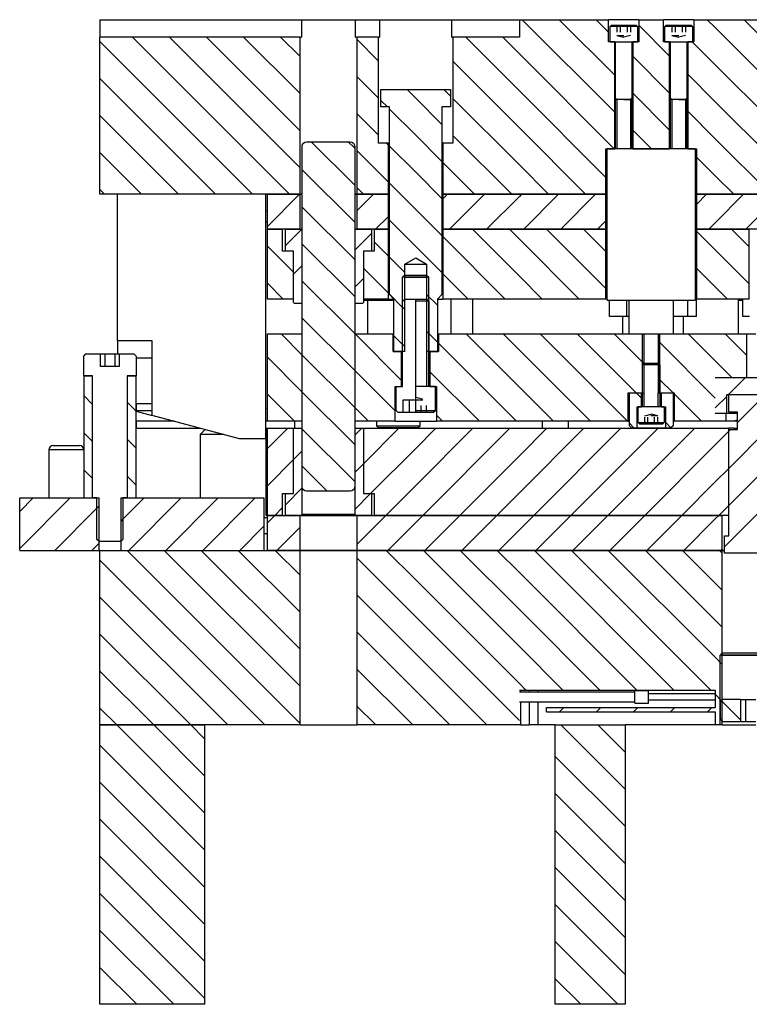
# Model space of a CAD drawing. Header units: inches. Extents: x 3 to 351, y 4 to 271.
# Tile 415 of 530: x 292 to 302, y 111 to 125. Entities that reach past the tile are written whole.
import ezdxf

# ---------------------------------------------------------------- set-up
doc = ezdxf.new("R2010")
doc.units = ezdxf.units.IN
doc.header["$LTSCALE"] = 0.5
doc.header["$MEASUREMENT"] = 0
doc.linetypes.add('HIDDEN', pattern=[0.225, 0.15, -0.075])
doc.layers.add('MFB', color=7, linetype='Continuous')

msp = doc.modelspace()

# ---------------------------------------------------------------- linework, layer by layer
at = {"layer": 'MFB', "color": 254, "linetype": 'Continuous'}
for p, q in [((293.088, 124.912), (295.976, 124.912)), ((293.088, 124.912), (293.088, 124.662)), ((295.976, 124.912), (295.976, 124.662)), ((295.976, 124.912), (296.749, 124.912)), ((296.749, 124.662), (296.749, 124.912)), ((296.749, 124.912), (297.096, 124.912)), ((297.096, 124.912), (297.096, 124.662)), ((297.096, 124.912), (298.129, 124.912)), ((298.129, 124.662), (298.129, 124.912)), ((298.129, 124.912), (299.098, 124.912)), ((299.098, 124.912), (299.098, 124.662)), ((299.098, 124.912), (300.377, 124.912)), ((300.464, 123.588), (299.139, 124.912)), ((300.464, 123.588), (299.139, 124.912)), ((300.464, 124.118), (299.67, 124.912)), ((300.464, 124.118), (299.67, 124.912)), ((300.377, 124.735), (300.2, 124.912)), ((300.377, 124.735), (300.2, 124.912)), ((300.377, 124.597), (300.377, 124.912)), ((300.81, 124.912), (300.377, 124.912)), ((300.81, 124.912), (300.81, 124.597)), ((300.81, 124.912), (301.165, 124.912)), ((301.165, 124.597), (301.165, 124.912)), ((301.598, 124.912), (301.165, 124.912)), ((301.598, 124.912), (301.598, 124.597)), ((301.598, 124.912), (301.904, 124.912)), ((301.904, 124.799), (301.791, 124.912)), ((301.904, 124.799), (301.791, 124.912)), ((301.904, 124.912), (308.15, 124.912)), ((304.821, 122.412), (302.321, 124.912)), ((304.821, 122.412), (302.321, 124.912)), ((301.251, 124.391), (300.81, 124.832)), ((301.251, 124.391), (300.81, 124.832)), ((304.291, 122.412), (301.904, 124.799)), ((304.291, 122.412), (301.904, 124.799)), ((293.088, 122.412), (293.088, 124.662)), ((295.956, 124.662), (293.088, 124.662)), ((295.806, 122.412), (293.556, 124.662)), ((295.806, 122.412), (293.556, 124.662)), ((295.956, 122.792), (294.086, 124.662)), ((295.956, 122.792), (294.086, 124.662)), ((295.956, 123.322), (294.616, 124.662)), ((295.956, 123.322), (294.616, 124.662)), ((295.956, 123.853), (295.147, 124.662)), ((295.956, 123.853), (295.147, 124.662)), ((295.956, 124.383), (295.677, 124.662)), ((295.956, 124.383), (295.677, 124.662)), ((295.956, 122.412), (295.956, 124.662)), ((295.956, 124.662), (295.976, 124.662)), ((296.749, 124.662), (296.769, 124.662)), ((296.769, 124.662), (296.769, 122.412)), ((297.081, 124.662), (296.769, 124.662)), ((297.081, 124.319), (296.769, 124.631)), ((297.081, 124.319), (296.769, 124.631)), ((297.081, 124.662), (297.096, 124.662)), ((297.081, 123.142), (297.081, 124.662)), ((298.129, 124.662), (298.144, 124.662)), ((298.144, 124.662), (298.144, 123.142)), ((299.098, 124.662), (298.144, 124.662)), ((299.098, 123.893), (298.329, 124.662)), ((299.098, 123.893), (298.329, 124.662)), ((299.098, 124.423), (298.859, 124.662)), ((299.098, 124.423), (298.859, 124.662)), ((295.275, 122.412), (293.088, 124.6)), ((295.275, 122.412), (293.088, 124.6)), ((300.464, 124.597), (300.377, 124.597)), ((300.464, 123.062), (300.464, 124.597)), ((300.724, 124.597), (300.724, 123.062)), ((300.81, 124.597), (300.724, 124.597)), ((301.251, 124.597), (301.165, 124.597)), ((301.251, 123.062), (301.251, 124.597)), ((301.511, 124.597), (301.511, 123.062)), ((301.598, 124.597), (301.511, 124.597)), ((301.904, 124.268), (301.576, 124.597)), ((301.904, 124.268), (301.576, 124.597)), ((300.459, 123.062), (299.098, 124.423)), ((300.459, 123.062), (299.098, 124.423)), ((301.251, 123.861), (300.724, 124.388)), ((301.251, 123.861), (300.724, 124.388)), ((299.098, 123.362), (298.144, 124.317)), ((299.098, 123.362), (298.144, 124.317)), ((303.761, 122.412), (301.904, 124.268)), ((303.761, 122.412), (301.904, 124.268)), ((294.745, 122.412), (293.088, 124.07)), ((294.745, 122.412), (293.088, 124.07)), ((297.081, 123.788), (296.769, 124.101)), ((297.081, 123.788), (296.769, 124.101)), ((301.904, 123.738), (301.511, 124.131)), ((301.904, 123.738), (301.511, 124.131)), ((299.098, 122.832), (298.144, 123.786)), ((299.098, 122.832), (298.144, 123.786)), ((300.338, 122.653), (299.098, 123.893)), ((300.338, 122.653), (299.098, 123.893)), ((301.251, 123.33), (300.724, 123.858)), ((301.251, 123.33), (300.724, 123.858)), ((303.23, 122.412), (301.904, 123.738)), ((303.23, 122.412), (301.904, 123.738)), ((294.215, 122.412), (293.088, 123.539)), ((294.215, 122.412), (293.088, 123.539)), ((297.081, 123.258), (296.769, 123.57)), ((297.081, 123.258), (296.769, 123.57)), ((301.904, 123.208), (301.511, 123.601)), ((301.904, 123.208), (301.511, 123.601)), ((300.048, 122.412), (299.098, 123.362)), ((300.048, 122.412), (299.098, 123.362)), ((298.988, 122.412), (298.144, 123.256)), ((298.988, 122.412), (298.144, 123.256)), ((300.99, 123.062), (300.724, 123.328)), ((300.99, 123.062), (300.724, 123.328)), ((297.222, 123.142), (297.081, 123.142)), ((297.222, 123.117), (297.197, 123.142)), ((297.222, 123.117), (297.197, 123.142)), ((297.222, 122.412), (297.222, 123.142)), ((297.222, 123.142), (297.238, 123.142)), ((297.988, 123.142), (298.003, 123.142)), ((298.003, 123.142), (298.003, 122.412)), ((298.144, 123.142), (298.003, 123.142)), ((302.7, 122.412), (301.904, 123.208)), ((302.7, 122.412), (301.904, 123.208)), ((293.684, 122.412), (293.088, 123.009)), ((293.684, 122.412), (293.088, 123.009)), ((297.222, 122.587), (296.769, 123.04)), ((297.222, 122.587), (296.769, 123.04)), ((300.338, 123.062), (300.464, 123.062)), ((300.338, 122.412), (300.338, 123.062)), ((300.724, 123.062), (301.251, 123.062)), ((301.52, 123.062), (301.511, 123.071)), ((301.52, 123.062), (301.511, 123.071)), ((301.511, 123.062), (301.637, 123.062)), ((301.637, 123.062), (301.637, 122.412)), ((301.904, 122.677), (301.637, 122.945)), ((301.904, 122.677), (301.637, 122.945)), ((298.457, 122.412), (298.003, 122.866)), ((298.457, 122.412), (298.003, 122.866)), ((299.518, 122.412), (299.098, 122.832)), ((299.518, 122.412), (299.098, 122.832)), ((302.17, 122.412), (301.904, 122.677)), ((302.17, 122.412), (301.904, 122.677)), ((293.154, 122.412), (293.088, 122.479)), ((293.154, 122.412), (293.088, 122.479)), ((295.956, 122.412), (293.088, 122.412)), ((295.956, 122.412), (295.988, 122.412)), ((296.738, 122.412), (296.769, 122.412)), ((296.866, 122.412), (296.769, 122.51)), ((296.866, 122.412), (296.769, 122.51)), ((297.222, 122.412), (296.769, 122.412)), ((297.222, 122.412), (297.238, 122.412)), ((297.988, 122.412), (298.003, 122.412)), ((299.098, 122.412), (298.003, 122.412)), ((300.338, 122.412), (299.098, 122.412)), ((300.358, 122.412), (300.338, 122.412)), ((301.637, 122.412), (301.617, 122.412)), ((301.639, 122.412), (301.637, 122.414)), ((301.639, 122.412), (301.637, 122.414)), ((301.904, 122.412), (301.637, 122.412)), ((306.948, 122.412), (301.904, 122.412)), ((293.088, 114.814), (293.088, 117.314)), ((293.088, 117.314), (295.956, 117.314)), ((295.956, 114.837), (293.479, 117.314)), ((295.956, 114.837), (293.479, 117.314)), ((295.956, 115.367), (294.009, 117.314)), ((295.956, 115.367), (294.009, 117.314)), ((295.956, 115.898), (294.54, 117.314)), ((295.956, 115.898), (294.54, 117.314)), ((295.956, 116.428), (295.07, 117.314)), ((295.956, 116.428), (295.07, 117.314)), ((295.956, 116.958), (295.6, 117.314)), ((295.956, 116.958), (295.6, 117.314)), ((295.956, 114.814), (295.956, 117.314)), ((296.769, 117.314), (295.956, 117.314)), ((296.769, 117.314), (296.769, 114.814)), ((296.769, 117.314), (297.613, 117.314)), ((297.613, 116.893), (297.191, 117.314)), ((297.613, 116.893), (297.191, 117.314)), ((297.613, 117.314), (301.904, 117.314)), ((299.098, 115.938), (297.722, 117.314)), ((299.098, 115.938), (297.722, 117.314)), ((299.098, 116.468), (298.252, 117.314)), ((299.098, 116.468), (298.252, 117.314)), ((299.098, 116.998), (298.782, 117.314)), ((299.098, 116.998), (298.782, 117.314)), ((301.313, 115.314), (299.313, 117.314)), ((301.313, 115.314), (299.313, 117.314)), ((301.843, 115.314), (299.843, 117.314)), ((301.843, 115.314), (299.843, 117.314)), ((301.904, 115.783), (300.373, 117.314)), ((301.904, 115.783), (300.373, 117.314)), ((301.904, 116.313), (300.904, 117.314)), ((301.904, 116.313), (300.904, 117.314)), ((301.904, 116.844), (301.434, 117.314)), ((301.904, 116.844), (301.434, 117.314)), ((301.904, 117.314), (302.006, 117.314)), ((302.006, 117.272), (301.964, 117.314)), ((302.006, 117.272), (301.964, 117.314)), ((302.006, 115.814), (302.006, 117.314)), ((302.038, 117.314), (302.006, 117.314)), ((295.449, 114.814), (293.088, 117.175)), ((295.449, 114.814), (293.088, 117.175)), ((297.613, 116.363), (296.769, 117.206)), ((297.613, 116.363), (296.769, 117.206)), ((299.098, 115.407), (297.613, 116.893)), ((299.098, 115.407), (297.613, 116.893)), ((300.782, 115.314), (299.098, 116.998)), ((300.782, 115.314), (299.098, 116.998)), ((302.006, 116.742), (301.904, 116.844)), ((302.006, 116.742), (301.904, 116.844)), ((294.919, 114.814), (293.088, 116.645)), ((294.919, 114.814), (293.088, 116.645)), ((297.613, 115.832), (296.769, 116.676)), ((297.613, 115.832), (296.769, 116.676)), ((300.252, 115.314), (299.098, 116.468)), ((300.252, 115.314), (299.098, 116.468)), ((299.098, 114.877), (297.613, 116.363)), ((299.098, 114.877), (297.613, 116.363)), ((302.006, 116.212), (301.904, 116.313)), ((302.006, 116.212), (301.904, 116.313)), ((294.388, 114.814), (293.088, 116.115)), ((294.388, 114.814), (293.088, 116.115)), ((297.613, 115.302), (296.769, 116.146)), ((297.613, 115.302), (296.769, 116.146)), ((299.722, 115.314), (299.098, 115.938)), ((299.722, 115.314), (299.098, 115.938)), ((298.631, 114.814), (297.613, 115.832)), ((298.631, 114.814), (297.613, 115.832)), ((302.006, 115.681), (301.904, 115.783)), ((302.006, 115.681), (301.904, 115.783)), ((302.006, 114.814), (302.006, 115.814)), ((297.57, 114.814), (296.769, 115.615)), ((297.57, 114.814), (296.769, 115.615)), ((293.858, 114.814), (293.088, 115.584)), ((293.858, 114.814), (293.088, 115.584)), ((299.191, 115.314), (299.098, 115.407)), ((299.191, 115.314), (299.098, 115.407)), ((298.1, 114.814), (297.613, 115.302)), ((298.1, 114.814), (297.613, 115.302)), ((299.098, 115.314), (301.904, 115.314)), ((299.238, 115.314), (299.238, 115.284)), ((301.904, 115.314), (301.904, 115.259)), ((301.996, 115.161), (301.904, 115.253)), ((301.996, 115.161), (301.904, 115.253)), ((293.328, 114.814), (293.088, 115.054)), ((293.328, 114.814), (293.088, 115.054)), ((297.04, 114.814), (296.769, 115.085)), ((297.04, 114.814), (296.769, 115.085)), ((299.238, 115.147), (299.238, 114.814)), ((301.904, 115.172), (301.904, 115.064)), ((302.006, 115.151), (301.996, 115.161)), ((302.006, 115.151), (301.996, 115.161)), ((301.904, 115.002), (301.904, 114.814)), ((295.956, 114.814), (293.088, 114.814)), ((295.956, 114.814), (296.769, 114.814)), ((297.613, 114.814), (296.769, 114.814)), ((299.098, 114.814), (297.613, 114.814)), ((299.113, 114.814), (299.098, 114.814)), ((299.113, 114.814), (299.238, 114.814)), ((299.363, 114.814), (299.238, 114.814)), ((299.613, 114.814), (299.363, 114.814)), ((301.904, 114.814), (300.613, 114.814)), ((302.006, 114.814), (301.904, 114.814)), ((302.006, 114.814), (302.488, 114.814))]:
    msp.add_line(p, q, dxfattribs=at)
at = {"layer": 'MFB', "color": 132, "linetype": 'Continuous'}
for p, q in [((300.397, 124.814), (300.417, 124.833)), ((300.791, 124.814), (300.397, 124.814)), ((300.397, 124.597), (300.397, 124.814)), ((300.417, 124.833), (300.771, 124.833)), ((300.771, 124.833), (300.791, 124.814)), ((300.791, 124.814), (300.791, 124.597)), ((301.184, 124.814), (301.204, 124.833)), ((301.578, 124.814), (301.184, 124.814)), ((301.184, 124.597), (301.184, 124.814)), ((301.204, 124.833), (301.558, 124.833)), ((301.558, 124.833), (301.578, 124.814)), ((301.578, 124.814), (301.578, 124.597)), ((300.397, 124.597), (300.791, 124.597)), ((300.476, 123.77), (300.476, 124.597)), ((300.712, 124.597), (300.712, 123.77)), ((301.184, 124.597), (301.578, 124.597)), ((301.263, 123.77), (301.263, 124.597)), ((301.499, 124.597), (301.499, 123.77)), ((300.712, 123.77), (300.476, 123.77)), ((300.476, 123.062), (300.476, 123.77)), ((300.712, 123.77), (300.712, 123.062)), ((301.499, 123.77), (301.263, 123.77)), ((301.263, 123.062), (301.263, 123.77)), ((301.499, 123.77), (301.499, 123.062)), ((295.488, 120.912), (295.488, 121.912)), ((295.488, 121.912), (295.706, 121.912)), ((295.706, 121.6), (295.706, 121.912)), ((297.019, 121.912), (297.019, 121.6)), ((297.019, 121.912), (297.222, 121.912)), ((297.238, 121.912), (297.222, 121.912)), ((297.222, 120.912), (297.222, 121.912)), ((298.003, 121.912), (297.988, 121.912)), ((298.003, 121.912), (298.003, 120.912)), ((298.003, 121.912), (299.098, 121.912)), ((299.098, 121.241), (298.427, 121.912)), ((299.098, 121.241), (298.427, 121.912)), ((299.098, 121.771), (298.957, 121.912)), ((299.098, 121.771), (298.957, 121.912)), ((299.098, 121.912), (300.338, 121.912)), ((300.338, 121.062), (299.488, 121.912)), ((300.338, 121.062), (299.488, 121.912)), ((300.338, 121.592), (300.018, 121.912)), ((300.338, 121.592), (300.018, 121.912)), ((300.338, 120.912), (300.338, 121.912)), ((300.338, 121.912), (300.358, 121.912)), ((301.617, 121.912), (301.637, 121.912)), ((301.637, 121.912), (301.637, 120.912)), ((301.637, 121.912), (301.904, 121.912)), ((301.904, 121.617), (301.637, 121.884)), ((301.904, 121.617), (301.637, 121.884)), ((301.904, 121.912), (302.39, 121.912)), ((302.39, 121.661), (302.139, 121.912)), ((302.39, 121.661), (302.139, 121.912)), ((302.39, 120.912), (302.39, 121.912)), ((295.862, 121.295), (295.488, 121.67)), ((295.862, 121.295), (295.488, 121.67)), ((297.222, 121.526), (297.019, 121.729)), ((297.222, 121.526), (297.019, 121.729)), ((298.897, 120.912), (298.003, 121.806)), ((298.897, 120.912), (298.003, 121.806)), ((299.957, 120.912), (299.098, 121.771)), ((299.957, 120.912), (299.098, 121.771)), ((295.862, 121.6), (295.706, 121.6)), ((295.862, 120.912), (295.862, 121.6)), ((296.863, 121.6), (296.863, 120.912)), ((297.019, 121.6), (296.863, 121.6)), ((302.39, 121.131), (301.904, 121.617)), ((302.39, 121.131), (301.904, 121.617)), ((297.222, 120.996), (296.863, 121.354)), ((297.222, 120.996), (296.863, 121.354)), ((298.366, 120.912), (298.003, 121.275)), ((298.366, 120.912), (298.003, 121.275)), ((301.904, 121.086), (301.637, 121.354)), ((301.904, 121.086), (301.637, 121.354)), ((295.715, 120.912), (295.488, 121.139)), ((295.715, 120.912), (295.488, 121.139)), ((299.427, 120.912), (299.098, 121.241)), ((299.427, 120.912), (299.098, 121.241)), ((302.079, 120.912), (301.904, 121.086)), ((302.079, 120.912), (301.904, 121.086)), ((295.862, 120.912), (295.488, 120.912)), ((297.222, 120.912), (296.863, 120.912)), ((297.222, 120.912), (297.3, 120.912)), ((297.425, 120.881), (297.456, 120.912)), ((297.425, 119.662), (297.425, 120.881)), ((297.456, 120.912), (297.613, 120.912)), ((297.613, 120.912), (297.769, 120.912)), ((297.613, 120.881), (297.613, 120.912)), ((297.8, 120.881), (297.613, 120.881)), ((297.613, 119.662), (297.613, 120.881)), ((297.8, 120.881), (297.769, 120.912)), ((297.769, 120.912), (297.8, 120.881)), ((297.8, 119.662), (297.8, 120.881)), ((297.8, 120.881), (297.8, 119.662)), ((297.925, 120.912), (298.003, 120.912)), ((299.098, 120.912), (298.003, 120.912)), ((300.338, 120.912), (299.098, 120.912)), ((300.358, 120.912), (300.338, 120.912)), ((300.388, 120.662), (300.388, 120.896)), ((301.637, 120.912), (301.617, 120.912)), ((301.904, 120.912), (301.637, 120.912)), ((301.638, 120.662), (301.638, 120.912)), ((302.39, 120.912), (301.904, 120.912)), ((302.3, 120.662), (302.3, 120.912)), ((300.638, 120.662), (300.388, 120.662)), ((300.673, 120.662), (300.638, 120.662)), ((301.513, 120.662), (301.302, 120.662)), ((301.638, 120.662), (301.513, 120.662)), ((302.397, 120.662), (302.3, 120.662)), ((300.863, 119.97), (300.887, 119.994)), ((300.887, 119.994), (301.088, 119.994)), ((301.088, 119.994), (301.113, 119.97)), ((301.113, 119.97), (300.863, 119.97)), ((300.863, 119.369), (300.863, 119.97)), ((301.113, 119.97), (301.113, 119.369)), ((297.331, 119.318), (297.331, 119.662)), ((297.331, 119.662), (297.425, 119.662)), ((297.894, 119.662), (297.613, 119.662)), ((297.613, 119.318), (297.613, 119.662)), ((297.894, 119.318), (297.894, 119.662)), ((297.894, 119.662), (297.894, 119.318)), ((297.432, 119.287), (297.432, 119.469)), ((297.432, 119.469), (297.613, 119.469)), ((297.522, 119.287), (297.522, 119.469)), ((297.363, 119.287), (297.331, 119.318)), ((297.432, 119.287), (297.363, 119.287)), ((297.522, 119.287), (297.432, 119.287)), ((297.613, 119.287), (297.522, 119.287)), ((297.613, 119.318), (297.894, 119.318)), ((297.613, 119.287), (297.613, 119.318)), ((297.863, 119.287), (297.613, 119.287)), ((297.863, 119.287), (297.894, 119.318)), ((297.894, 119.318), (297.863, 119.287)), ((300.8, 119.144), (300.8, 119.369)), ((301.175, 119.369), (300.8, 119.369)), ((301.175, 119.369), (301.175, 119.144)), ((300.825, 119.119), (300.8, 119.144)), ((300.8, 119.144), (301.175, 119.144)), ((301.175, 119.144), (301.151, 119.119)), ((301.151, 119.119), (300.825, 119.119))]:
    msp.add_line(p, q, dxfattribs=at)
at = {"layer": 'MFB', "color": 254, "linetype": 'HIDDEN'}
for p, q in [((300.495, 124.833), (300.495, 124.684)), ((300.545, 124.833), (300.545, 124.684)), ((300.643, 124.833), (300.643, 124.684)), ((300.692, 124.833), (300.692, 124.684)), ((301.283, 124.833), (301.283, 124.684)), ((301.332, 124.833), (301.332, 124.684)), ((301.43, 124.833), (301.43, 124.684)), ((301.48, 124.833), (301.48, 124.684)), ((300.495, 124.684), (300.692, 124.684)), ((300.495, 124.684), (300.594, 124.66)), ((300.692, 124.684), (300.594, 124.66)), ((301.283, 124.684), (301.48, 124.684)), ((301.283, 124.684), (301.381, 124.66)), ((301.48, 124.684), (301.381, 124.66)), ((297.613, 119.508), (297.769, 119.469)), ((297.613, 119.469), (297.769, 119.469)), ((297.691, 119.287), (297.691, 119.469)), ((297.769, 119.287), (297.769, 119.469)), ((300.894, 119.239), (300.988, 119.262)), ((300.894, 119.119), (300.894, 119.239)), ((301.081, 119.239), (300.894, 119.239)), ((300.941, 119.119), (300.941, 119.239)), ((301.081, 119.239), (300.988, 119.262)), ((301.034, 119.119), (301.034, 119.239)), ((301.081, 119.119), (301.081, 119.239))]:
    msp.add_line(p, q, dxfattribs=at)
at = {"layer": 'MFB', "color": 9, "linetype": 'Continuous'}
for p, q in [((297.113, 123.662), (297.113, 123.912)), ((297.113, 123.912), (298.113, 123.912)), ((297.613, 123.787), (297.488, 123.912)), ((297.613, 123.787), (297.488, 123.912)), ((297.988, 123.412), (297.613, 123.787)), ((297.988, 123.412), (297.613, 123.787)), ((298.113, 123.818), (298.018, 123.912)), ((298.113, 123.818), (298.018, 123.912)), ((298.113, 123.912), (298.113, 123.662)), ((297.207, 123.662), (297.113, 123.757)), ((297.207, 123.662), (297.113, 123.757)), ((297.238, 123.662), (297.113, 123.662)), ((297.238, 120.975), (297.238, 123.662)), ((297.988, 123.662), (297.988, 120.975)), ((298.113, 123.662), (297.988, 123.662)), ((297.613, 123.257), (297.238, 123.632)), ((297.613, 123.257), (297.238, 123.632)), ((297.988, 122.882), (297.613, 123.257)), ((297.988, 122.882), (297.613, 123.257)), ((295.988, 118.225), (295.988, 123.1)), ((296.05, 123.162), (296.675, 123.162)), ((296.738, 122.541), (296.116, 123.162)), ((296.738, 122.541), (296.116, 123.162)), ((296.738, 123.071), (296.647, 123.162)), ((296.738, 123.071), (296.647, 123.162)), ((296.738, 123.1), (296.738, 118.225)), ((297.613, 122.727), (297.238, 123.102)), ((297.613, 122.727), (297.238, 123.102)), ((296.738, 122.011), (295.988, 122.761)), ((296.738, 122.011), (295.988, 122.761)), ((297.988, 122.352), (297.613, 122.727)), ((297.988, 122.352), (297.613, 122.727)), ((297.613, 122.196), (297.238, 122.571)), ((297.613, 122.196), (297.238, 122.571)), ((293.338, 120.314), (293.338, 122.412)), ((295.463, 118.912), (295.463, 122.412)), ((295.947, 122.412), (295.488, 121.952)), ((295.947, 122.412), (295.488, 121.952)), ((295.488, 121.912), (295.488, 122.412)), ((295.488, 122.412), (295.956, 122.412)), ((295.956, 121.912), (295.956, 122.412)), ((295.988, 122.412), (295.956, 122.412)), ((296.769, 122.412), (296.738, 122.412)), ((297.008, 122.412), (296.769, 122.173)), ((297.008, 122.412), (296.769, 122.173)), ((296.769, 122.412), (296.769, 121.912)), ((296.769, 122.412), (297.222, 122.412)), ((297.238, 122.412), (297.222, 122.412)), ((297.222, 121.912), (297.222, 122.412)), ((298.003, 122.412), (297.988, 122.412)), ((298.069, 122.412), (298.003, 122.347)), ((298.069, 122.412), (298.003, 122.347)), ((298.003, 122.412), (298.003, 121.912)), ((298.003, 122.412), (299.098, 122.412)), ((298.599, 122.412), (298.099, 121.912)), ((298.599, 122.412), (298.099, 121.912)), ((299.098, 122.381), (298.629, 121.912)), ((299.098, 122.381), (298.629, 121.912)), ((299.129, 122.412), (299.098, 122.381)), ((299.129, 122.412), (299.098, 122.381)), ((299.098, 122.412), (300.338, 122.412)), ((299.66, 122.412), (299.16, 121.912)), ((299.66, 122.412), (299.16, 121.912)), ((300.19, 122.412), (299.69, 121.912)), ((300.19, 122.412), (299.69, 121.912)), ((300.338, 121.912), (300.338, 122.412)), ((300.338, 122.412), (300.358, 122.412)), ((301.617, 122.412), (301.637, 122.412)), ((301.781, 122.412), (301.637, 122.268)), ((301.781, 122.412), (301.637, 122.268)), ((301.637, 122.412), (301.637, 121.912)), ((301.637, 122.412), (301.904, 122.412)), ((302.311, 122.412), (301.904, 122.005)), ((302.311, 122.412), (301.904, 122.005)), ((301.904, 122.412), (306.948, 122.412)), ((302.842, 122.412), (302.342, 121.912)), ((302.842, 122.412), (302.342, 121.912)), ((296.738, 121.48), (295.988, 122.23)), ((296.738, 121.48), (295.988, 122.23)), ((297.222, 122.096), (297.038, 121.912)), ((297.222, 122.096), (297.038, 121.912)), ((297.988, 121.821), (297.613, 122.196)), ((297.988, 121.821), (297.613, 122.196)), ((297.613, 121.666), (297.238, 122.041)), ((297.613, 121.666), (297.238, 122.041)), ((300.338, 122.03), (300.22, 121.912)), ((300.338, 122.03), (300.22, 121.912)), ((301.904, 122.005), (301.811, 121.912)), ((301.904, 122.005), (301.811, 121.912)), ((295.956, 121.912), (295.488, 121.912)), ((295.745, 121.6), (295.745, 121.912)), ((295.745, 121.912), (295.972, 121.912)), ((295.975, 121.909), (295.745, 121.68)), ((295.975, 121.909), (295.745, 121.68)), ((295.972, 121.912), (295.987, 121.897)), ((295.988, 121.912), (295.972, 121.912)), ((295.987, 121.897), (295.988, 121.897)), ((295.987, 120.865), (295.987, 121.897)), ((296.754, 121.912), (296.738, 121.912)), ((296.738, 121.897), (296.739, 121.897)), ((296.739, 121.897), (296.754, 121.912)), ((296.739, 121.897), (296.739, 120.865)), ((296.98, 121.853), (296.739, 121.612)), ((296.98, 121.853), (296.739, 121.612)), ((296.754, 121.912), (296.98, 121.912)), ((297.222, 121.912), (296.769, 121.912)), ((296.98, 121.912), (296.98, 121.6)), ((297.222, 121.912), (297.238, 121.912)), ((297.988, 121.912), (298.003, 121.912)), ((299.098, 121.912), (298.003, 121.912)), ((300.338, 121.912), (299.098, 121.912)), ((300.358, 121.912), (300.338, 121.912)), ((301.637, 121.912), (301.617, 121.912)), ((301.904, 121.912), (301.637, 121.912)), ((306.948, 121.912), (301.904, 121.912)), ((296.738, 120.95), (295.988, 121.7)), ((296.738, 120.95), (295.988, 121.7)), ((297.988, 121.291), (297.613, 121.666)), ((297.988, 121.291), (297.613, 121.666)), ((295.862, 121.6), (295.745, 121.6)), ((295.862, 120.865), (295.862, 121.6)), ((296.863, 121.6), (296.863, 120.865)), ((296.98, 121.6), (296.863, 121.6)), ((295.987, 121.391), (295.862, 121.266)), ((295.987, 121.391), (295.862, 121.266)), ((297.456, 121.292), (297.238, 121.511)), ((297.456, 121.292), (297.238, 121.511)), ((297.456, 121.412), (297.613, 121.502)), ((297.456, 121.412), (297.769, 121.412)), ((297.456, 121.225), (297.456, 121.412)), ((297.613, 121.502), (297.769, 121.412)), ((297.769, 121.412), (297.769, 121.225)), ((296.738, 120.42), (295.988, 121.17)), ((296.738, 120.42), (295.988, 121.17)), ((296.863, 121.207), (296.739, 121.082)), ((296.863, 121.207), (296.739, 121.082)), ((297.456, 120.162), (297.456, 121.225)), ((297.769, 121.225), (297.769, 120.162)), ((297.425, 120.793), (297.238, 120.98)), ((297.425, 120.793), (297.238, 120.98)), ((297.3, 120.912), (297.238, 120.975)), ((297.925, 120.823), (297.769, 120.979)), ((297.925, 120.823), (297.769, 120.979)), ((297.988, 120.975), (297.925, 120.912)), ((295.877, 120.85), (295.862, 120.865)), ((295.972, 120.85), (295.877, 120.85)), ((295.987, 120.865), (295.972, 120.85)), ((295.972, 120.85), (295.988, 120.85)), ((295.988, 120.865), (295.987, 120.865)), ((296.739, 120.865), (296.738, 120.865)), ((296.738, 120.85), (296.754, 120.85)), ((296.754, 120.85), (296.739, 120.865)), ((296.848, 120.85), (296.754, 120.85)), ((296.863, 120.865), (296.848, 120.85)), ((297.3, 120.162), (297.3, 120.912)), ((297.925, 120.912), (297.925, 120.162)), ((298.12, 120.412), (298.12, 120.912)), ((298.425, 120.912), (298.425, 120.412)), ((302.238, 120.412), (302.238, 120.896)), ((297.456, 120.762), (297.425, 120.793)), ((297.456, 120.762), (297.425, 120.793)), ((296.738, 119.889), (295.988, 120.639)), ((296.738, 119.889), (295.988, 120.639)), ((300.575, 120.662), (300.575, 120.412)), ((301.45, 120.412), (301.45, 120.662)), ((297.8, 120.418), (297.769, 120.449)), ((297.925, 120.293), (297.8, 120.418)), ((297.925, 120.293), (297.8, 120.418)), ((293.838, 120.314), (293.338, 120.314)), ((293.338, 120.314), (293.338, 120.127)), ((293.838, 119.247), (293.838, 120.314)), ((297.425, 120.262), (297.3, 120.387)), ((297.425, 120.262), (297.3, 120.387)), ((297.456, 120.231), (297.425, 120.262)), ((297.456, 120.231), (297.425, 120.262)), ((297.456, 120.162), (297.3, 120.162)), ((297.925, 120.162), (297.769, 120.162)), ((296.738, 119.359), (295.988, 120.109)), ((296.738, 119.359), (295.988, 120.109)), ((292.856, 119.809), (292.856, 118.064)), ((292.981, 119.809), (292.856, 119.809)), ((292.981, 118.064), (292.981, 119.809)), ((293.48, 119.809), (293.48, 118.064)), ((293.606, 119.809), (293.48, 119.809)), ((293.606, 118.064), (293.606, 119.809)), ((301.904, 119.787), (305.388, 119.787)), ((302.338, 119.787), (302.095, 119.544)), ((302.338, 119.787), (302.095, 119.544)), ((296.738, 118.829), (295.988, 119.579)), ((296.738, 118.829), (295.988, 119.579)), ((300.675, 119.099), (300.675, 119.569)), ((300.675, 119.569), (300.847, 119.569)), ((300.847, 119.492), (300.77, 119.569)), ((300.847, 119.492), (300.77, 119.569)), ((300.847, 119.369), (300.847, 119.569)), ((301.128, 119.569), (301.128, 119.369)), ((301.128, 119.569), (301.3, 119.569)), ((301.3, 119.569), (301.3, 119.099)), ((292.981, 119.403), (292.856, 119.529)), ((292.981, 119.403), (292.856, 119.529)), ((293.606, 119.309), (293.48, 119.435)), ((293.606, 119.309), (293.48, 119.435)), ((302.069, 119.518), (301.904, 119.354)), ((302.069, 119.518), (301.904, 119.354)), ((302.069, 119.544), (302.756, 119.544)), ((302.069, 119.274), (302.069, 119.544)), ((302.1, 119.544), (302.725, 119.544)), ((302.1, 119.294), (302.1, 119.544)), ((302.625, 119.544), (302.225, 119.144)), ((302.625, 119.544), (302.225, 119.144)), ((293.606, 119.309), (293.838, 119.247)), ((300.784, 119.069), (300.784, 119.369)), ((300.784, 119.369), (300.847, 119.369)), ((301.128, 119.369), (301.191, 119.369)), ((301.191, 119.369), (301.191, 119.069)), ((302.069, 119.274), (301.904, 119.274)), ((302.063, 119.162), (302.063, 119.274)), ((302.225, 119.274), (302.069, 119.274)), ((302.225, 119.294), (302.1, 119.294)), ((302.225, 119.044), (302.225, 119.294)), ((295.088, 118.912), (293.838, 119.247)), ((295.875, 119.162), (295.875, 119.064)), ((297.05, 119.162), (297.05, 119.099)), ((297.675, 119.099), (297.675, 119.162)), ((299.425, 119.162), (299.425, 119.064)), ((299.8, 119.064), (299.8, 119.162)), ((300.74, 119.069), (300.675, 119.134)), ((300.74, 119.069), (300.675, 119.134)), ((301.27, 119.069), (301.191, 119.148)), ((301.27, 119.069), (301.191, 119.148)), ((292.981, 118.873), (292.856, 118.998)), ((292.981, 118.873), (292.856, 118.998)), ((295.468, 117.814), (295.468, 119.064)), ((295.468, 119.064), (295.488, 119.064)), ((295.781, 119.064), (295.488, 118.77)), ((295.781, 119.064), (295.488, 118.77)), ((295.488, 117.814), (295.488, 119.064)), ((295.488, 119.064), (295.862, 119.064)), ((295.862, 118.127), (295.862, 119.064)), ((295.862, 118.127), (295.862, 119.064)), ((295.862, 119.064), (295.987, 119.064)), ((295.988, 119.064), (295.987, 119.064)), ((295.987, 117.829), (295.987, 119.064)), ((296.738, 118.298), (295.988, 119.048)), ((296.738, 118.298), (295.988, 119.048)), ((296.739, 119.064), (296.738, 119.064)), ((296.842, 119.064), (296.739, 118.961)), ((296.842, 119.064), (296.739, 118.961)), ((296.739, 119.064), (296.739, 117.829)), ((296.739, 119.064), (296.863, 119.064)), ((297.372, 119.064), (296.863, 118.555)), ((297.372, 119.064), (296.863, 118.555)), ((296.863, 119.064), (296.863, 118.127)), ((296.863, 119.064), (297.613, 119.064)), ((296.863, 119.064), (296.863, 118.127)), ((297.05, 119.099), (297.675, 119.099)), ((297.05, 119.099), (297.08, 119.069)), ((297.645, 119.069), (297.08, 119.069)), ((298.433, 119.064), (297.613, 118.244)), ((297.903, 119.064), (297.613, 118.774)), ((298.433, 119.064), (297.613, 118.244)), ((297.903, 119.064), (297.613, 118.774)), ((297.613, 119.064), (301.904, 119.064)), ((297.645, 119.069), (297.675, 119.099)), ((298.963, 119.064), (297.713, 117.814)), ((298.963, 119.064), (297.713, 117.814)), ((300.024, 119.064), (299.098, 118.138)), ((299.494, 119.064), (299.098, 118.668)), ((300.024, 119.064), (299.098, 118.138)), ((299.494, 119.064), (299.098, 118.668)), ((300.554, 119.064), (299.304, 117.814)), ((300.554, 119.064), (299.304, 117.814)), ((301.085, 119.064), (299.835, 117.814)), ((301.085, 119.064), (299.835, 117.814)), ((301.615, 119.064), (300.365, 117.814)), ((301.615, 119.064), (300.365, 117.814)), ((300.705, 119.069), (300.675, 119.099)), ((300.705, 119.069), (300.784, 119.069)), ((300.784, 119.069), (301.191, 119.069)), ((301.191, 119.069), (301.27, 119.069)), ((301.3, 119.099), (301.27, 119.069)), ((301.904, 119.064), (302.1, 119.064)), ((302.1, 119.019), (301.904, 118.823)), ((302.1, 119.019), (301.904, 118.823)), ((302.1, 117.814), (302.1, 119.064)), ((302.17, 119.064), (302.1, 119.064)), ((302.656, 119.044), (302.1, 118.488)), ((302.125, 119.044), (302.1, 119.019)), ((302.656, 119.044), (302.1, 118.488)), ((302.125, 119.044), (302.1, 119.019)), ((302.1, 117.524), (302.1, 119.044)), ((302.1, 119.044), (302.225, 119.044)), ((293.606, 118.779), (293.48, 118.904)), ((293.606, 118.779), (293.48, 118.904)), ((295.463, 118.912), (295.088, 118.912)), ((295.987, 118.739), (295.862, 118.614)), ((295.987, 118.739), (295.862, 118.614)), ((297.613, 118.774), (296.965, 118.127)), ((297.613, 118.774), (296.965, 118.127)), ((301.904, 118.823), (300.895, 117.814)), ((301.904, 118.823), (300.895, 117.814)), ((295.862, 118.614), (295.488, 118.24)), ((295.862, 118.614), (295.488, 118.24)), ((299.098, 118.668), (298.244, 117.814)), ((299.098, 118.668), (298.244, 117.814)), ((302.725, 118.583), (302.1, 117.958)), ((302.725, 118.583), (302.1, 117.958)), ((292.981, 118.342), (292.856, 118.468)), ((292.981, 118.342), (292.856, 118.468)), ((296.343, 118.162), (295.988, 118.518)), ((296.343, 118.162), (295.988, 118.518)), ((296.863, 118.555), (296.739, 118.43)), ((296.863, 118.555), (296.739, 118.43)), ((302.1, 118.488), (301.904, 118.293)), ((302.1, 118.488), (301.904, 118.293)), ((293.606, 118.248), (293.48, 118.374)), ((293.606, 118.248), (293.48, 118.374)), ((301.904, 118.293), (301.426, 117.814)), ((301.904, 118.293), (301.426, 117.814)), ((295.987, 118.209), (295.745, 117.967)), ((295.987, 118.209), (295.745, 117.967)), ((296.675, 118.162), (296.05, 118.162)), ((297.613, 118.244), (297.183, 117.814)), ((297.613, 118.244), (297.183, 117.814)), ((292.66, 118.064), (291.938, 117.342)), ((292.13, 118.064), (291.938, 117.872)), ((292.66, 118.064), (291.938, 117.342)), ((292.13, 118.064), (291.938, 117.872)), ((291.938, 117.314), (291.938, 118.064)), ((291.938, 118.064), (293.076, 118.064)), ((292.856, 118.064), (292.981, 118.064)), ((293.076, 117.314), (293.076, 118.064)), ((293.385, 118.064), (293.385, 117.314)), ((293.385, 118.064), (295.438, 118.064)), ((293.721, 118.064), (293.417, 117.76)), ((293.721, 118.064), (293.417, 117.76)), ((293.48, 118.064), (293.606, 118.064)), ((294.251, 118.064), (293.501, 117.314)), ((294.251, 118.064), (293.501, 117.314)), ((294.781, 118.064), (294.031, 117.314)), ((294.781, 118.064), (294.031, 117.314)), ((295.312, 118.064), (294.562, 117.314)), ((295.312, 118.064), (294.562, 117.314)), ((295.438, 118.064), (295.438, 117.314)), ((295.706, 117.814), (295.706, 118.127)), ((295.706, 118.127), (295.862, 118.127)), ((295.745, 117.814), (295.745, 118.127)), ((295.745, 118.127), (295.862, 118.127)), ((296.965, 118.127), (296.739, 117.9)), ((296.965, 118.127), (296.739, 117.9)), ((296.863, 118.127), (297.019, 118.127)), ((296.863, 118.127), (296.98, 118.127)), ((296.98, 118.127), (296.98, 117.814)), ((297.019, 118.127), (297.019, 117.814)), ((299.098, 118.138), (298.774, 117.814)), ((299.098, 118.138), (298.774, 117.814)), ((302.725, 118.053), (302.038, 117.365)), ((302.725, 118.053), (302.038, 117.365)), ((293.044, 117.918), (292.44, 117.314)), ((293.044, 117.918), (292.44, 117.314)), ((293.076, 117.949), (293.044, 117.918)), ((293.076, 117.949), (293.044, 117.918)), ((295.706, 117.928), (295.592, 117.814)), ((295.706, 117.928), (295.592, 117.814)), ((302.1, 117.958), (301.956, 117.814)), ((302.1, 117.958), (301.956, 117.814)), ((293.417, 117.76), (293.385, 117.729)), ((293.417, 117.76), (293.385, 117.729)), ((295.488, 117.814), (295.468, 117.814)), ((295.592, 117.814), (295.488, 117.71)), ((295.592, 117.814), (295.488, 117.71)), ((295.706, 117.814), (295.488, 117.814)), ((295.488, 117.314), (295.488, 117.814)), ((295.488, 117.814), (295.956, 117.814)), ((295.972, 117.814), (295.745, 117.814)), ((295.956, 117.314), (295.956, 117.814)), ((295.987, 117.829), (295.972, 117.814)), ((295.972, 117.814), (296.754, 117.814)), ((296.739, 117.829), (295.987, 117.829)), ((296.754, 117.814), (296.739, 117.829)), ((296.98, 117.814), (296.754, 117.814)), ((297.183, 117.814), (296.769, 117.4)), ((297.183, 117.814), (296.769, 117.4)), ((296.769, 117.814), (296.769, 117.314)), ((296.769, 117.814), (297.613, 117.814)), ((297.613, 117.814), (297.019, 117.814)), ((297.713, 117.814), (297.613, 117.713)), ((297.713, 117.814), (297.613, 117.713)), ((301.904, 117.814), (297.613, 117.814)), ((297.613, 117.814), (301.904, 117.814)), ((298.244, 117.814), (297.744, 117.314)), ((298.244, 117.814), (297.744, 117.314)), ((298.774, 117.814), (298.274, 117.314)), ((298.774, 117.814), (298.274, 117.314)), ((299.304, 117.814), (299.098, 117.608)), ((299.304, 117.814), (299.098, 117.608)), ((299.835, 117.814), (299.335, 117.314)), ((299.835, 117.814), (299.335, 117.314)), ((300.365, 117.814), (299.865, 117.314)), ((300.365, 117.814), (299.865, 117.314)), ((300.895, 117.814), (300.395, 117.314)), ((300.895, 117.814), (300.395, 117.314)), ((301.426, 117.814), (300.926, 117.314)), ((301.426, 117.814), (300.926, 117.314)), ((301.904, 117.763), (301.456, 117.314)), ((301.904, 117.763), (301.456, 117.314)), ((301.956, 117.814), (301.904, 117.763)), ((301.956, 117.814), (301.904, 117.763)), ((302.1, 117.814), (301.904, 117.814)), ((301.904, 117.814), (302.006, 117.814)), ((302.006, 117.314), (302.006, 117.814)), ((295.438, 117.66), (295.092, 117.314)), ((295.438, 117.66), (295.092, 117.314)), ((295.956, 117.648), (295.622, 117.314)), ((295.956, 117.648), (295.622, 117.314)), ((297.613, 117.713), (297.213, 117.314)), ((297.613, 117.713), (297.213, 117.314)), ((299.098, 117.608), (298.804, 117.314)), ((299.098, 117.608), (298.804, 117.314)), ((302.038, 117.274), (302.038, 117.524)), ((302.038, 117.524), (302.1, 117.524)), ((291.938, 117.314), (293.076, 117.314)), ((293.076, 117.419), (292.971, 117.314)), ((293.076, 117.419), (292.971, 117.314)), ((293.088, 117.314), (293.076, 117.314)), ((293.385, 117.314), (295.438, 117.314)), ((295.956, 117.314), (295.488, 117.314)), ((295.956, 117.314), (296.769, 117.314)), ((297.613, 117.314), (296.769, 117.314)), ((301.904, 117.314), (297.613, 117.314)), ((302.006, 117.314), (301.904, 117.314)), ((302.006, 117.334), (301.986, 117.314)), ((302.006, 117.334), (301.986, 117.314)), ((302.006, 117.314), (302.038, 117.314)), ((302.788, 117.274), (302.038, 117.274)), ((299.488, 115.064), (301.904, 115.064)), ((299.488, 115.002), (299.488, 115.064)), ((299.736, 115.064), (299.674, 115.002)), ((299.736, 115.064), (299.674, 115.002)), ((300.267, 115.064), (300.204, 115.002)), ((300.267, 115.064), (300.204, 115.002)), ((300.797, 115.064), (300.734, 115.002)), ((300.797, 115.064), (300.734, 115.002)), ((301.327, 115.064), (301.265, 115.002)), ((301.327, 115.064), (301.265, 115.002)), ((301.858, 115.064), (301.795, 115.002)), ((301.858, 115.064), (301.795, 115.002)), ((299.488, 115.002), (301.904, 115.002)), ((293.088, 114.814), (294.588, 114.814)), ((293.088, 110.814), (293.088, 114.814)), ((294.588, 113.554), (293.328, 114.814)), ((294.588, 113.554), (293.328, 114.814)), ((294.588, 114.084), (293.858, 114.814)), ((294.588, 114.084), (293.858, 114.814)), ((294.588, 114.615), (294.388, 114.814)), ((294.588, 114.615), (294.388, 114.814)), ((294.588, 114.814), (294.588, 110.814)), ((299.613, 110.814), (299.613, 114.814)), ((299.613, 114.814), (300.613, 114.814)), ((300.613, 113.893), (299.691, 114.814)), ((300.613, 113.893), (299.691, 114.814)), ((300.613, 114.423), (300.222, 114.814)), ((300.613, 114.423), (300.222, 114.814)), ((300.613, 114.814), (300.613, 110.814)), ((294.588, 113.024), (293.088, 114.524)), ((294.588, 113.024), (293.088, 114.524)), ((300.613, 113.363), (299.613, 114.363)), ((300.613, 113.363), (299.613, 114.363)), ((294.588, 112.493), (293.088, 113.993)), ((294.588, 112.493), (293.088, 113.993)), ((300.613, 112.832), (299.613, 113.832)), ((300.613, 112.832), (299.613, 113.832)), ((294.588, 111.963), (293.088, 113.463)), ((294.588, 111.963), (293.088, 113.463)), ((300.613, 112.302), (299.613, 113.302)), ((300.613, 112.302), (299.613, 113.302)), ((294.588, 111.433), (293.088, 112.933)), ((294.588, 111.433), (293.088, 112.933)), ((300.613, 111.772), (299.613, 112.772)), ((300.613, 111.772), (299.613, 112.772)), ((294.588, 110.902), (293.088, 112.402)), ((294.588, 110.902), (293.088, 112.402)), ((300.613, 111.241), (299.613, 112.241)), ((300.613, 111.241), (299.613, 112.241)), ((294.146, 110.814), (293.088, 111.872)), ((294.146, 110.814), (293.088, 111.872)), ((300.509, 110.814), (299.613, 111.711)), ((300.509, 110.814), (299.613, 111.711)), ((293.615, 110.814), (293.088, 111.342)), ((293.615, 110.814), (293.088, 111.342)), ((299.979, 110.814), (299.613, 111.181)), ((299.979, 110.814), (299.613, 111.181)), ((294.588, 110.814), (293.088, 110.814)), ((300.613, 110.814), (299.613, 110.814))]:
    msp.add_line(p, q, dxfattribs=at)
at = {"layer": 'MFB', "color": 2, "linetype": 'Continuous'}
for p, q in [((300.476, 123.79), (300.495, 123.77)), ((300.712, 123.79), (300.692, 123.77)), ((301.263, 123.79), (301.283, 123.77)), ((301.499, 123.79), (301.48, 123.77)), ((300.495, 123.77), (300.495, 123.062)), ((300.594, 123.77), (300.495, 123.77)), ((300.594, 123.77), (300.692, 123.77)), ((300.692, 123.77), (300.692, 123.062)), ((301.283, 123.77), (301.283, 123.062)), ((301.381, 123.77), (301.283, 123.77)), ((301.381, 123.77), (301.48, 123.77)), ((301.48, 123.77), (301.48, 123.062)), ((295.488, 122.176), (295.463, 122.176)), ((295.463, 122.019), (295.488, 122.019)), ((297.456, 121.256), (297.425, 121.225)), ((297.456, 121.256), (297.769, 121.256)), ((297.769, 121.256), (297.8, 121.225)), ((297.425, 120.162), (297.425, 121.225)), ((297.8, 121.225), (297.425, 121.225)), ((297.8, 120.162), (297.8, 121.225)), ((300.863, 119.569), (300.863, 120.412)), ((301.113, 119.569), (301.113, 120.412)), ((297.769, 120.162), (297.769, 119.662)), ((300.887, 119.369), (300.887, 119.569)), ((301.088, 119.369), (301.088, 119.569)), ((302.006, 115.845), (301.975, 115.814)), ((301.975, 114.814), (301.975, 115.814)), ((302.85, 115.814), (301.975, 115.814)), ((302.006, 115.845), (302.819, 115.845))]:
    msp.add_line(p, q, dxfattribs=at)
at = {"layer": 'MFB', "color": 96, "linetype": 'Continuous'}
for p, q in [((300.358, 120.896), (300.358, 123.062)), ((301.617, 123.062), (300.358, 123.062)), ((301.617, 123.062), (301.617, 120.896)), ((297.456, 121.225), (297.769, 121.225)), ((296.863, 120.896), (297.3, 120.896)), ((296.923, 120.896), (296.923, 120.412)), ((300.358, 120.896), (301.617, 120.896)), ((300.638, 120.662), (300.638, 120.896)), ((300.673, 120.412), (300.673, 120.896)), ((301.302, 120.896), (301.302, 120.412)), ((301.513, 120.662), (301.513, 120.896)), ((302.233, 120.912), (302.233, 120.896)), ((302.233, 120.896), (302.3, 120.896)), ((300.673, 120.412), (301.302, 120.412)), ((293.838, 120.064), (293.605, 120.064)), ((295.488, 119.345), (295.463, 119.345)), ((302.186, 119.168), (302.225, 119.168)), ((292.856, 118.752), (292.356, 118.752)), ((302.006, 115.814), (302.819, 115.814)), ((299.113, 115.314), (299.113, 115.284)), ((299.363, 115.314), (299.363, 115.284)), ((299.113, 115.147), (299.113, 114.814)), ((299.363, 115.147), (299.363, 114.814))]:
    msp.add_line(p, q, dxfattribs=at)
at = {"layer": 'MFB', "color": 190, "linetype": 'Continuous'}
for p, q in [((295.488, 119.162), (295.488, 120.412)), ((295.488, 120.412), (295.988, 120.412)), ((295.988, 120.109), (295.684, 120.412)), ((295.988, 120.109), (295.684, 120.412)), ((295.988, 119.162), (295.988, 120.412)), ((296.738, 120.412), (296.738, 119.162)), ((296.738, 120.412), (297.288, 120.412)), ((297.409, 119.748), (296.745, 120.412)), ((297.409, 119.748), (296.745, 120.412)), ((297.288, 120.4), (297.275, 120.412)), ((297.288, 120.4), (297.275, 120.412)), ((297.288, 120.162), (297.288, 120.412)), ((297.288, 120.412), (297.3, 120.412)), ((297.925, 120.412), (297.938, 120.412)), ((297.938, 120.412), (297.938, 120.162)), ((297.938, 120.412), (299.098, 120.412)), ((299.098, 119.65), (298.336, 120.412)), ((299.098, 119.65), (298.336, 120.412)), ((299.098, 120.18), (298.866, 120.412)), ((299.098, 120.18), (298.866, 120.412)), ((299.098, 120.412), (300.887, 120.412)), ((300.647, 119.162), (299.397, 120.412)), ((300.647, 119.162), (299.397, 120.412)), ((300.77, 119.569), (299.927, 120.412)), ((300.77, 119.569), (299.927, 120.412)), ((300.881, 119.988), (300.457, 120.412)), ((300.881, 119.988), (300.457, 120.412)), ((300.887, 119.569), (300.887, 120.412)), ((301.088, 120.412), (301.088, 119.569)), ((301.088, 120.412), (301.904, 120.412)), ((301.904, 120.026), (301.518, 120.412)), ((301.904, 120.026), (301.518, 120.412)), ((301.904, 120.412), (302.352, 120.412)), ((302.352, 120.109), (302.048, 120.412)), ((302.352, 120.109), (302.048, 120.412)), ((302.352, 120.412), (302.352, 119.787)), ((302.352, 120.412), (302.488, 120.412)), ((299.056, 119.162), (297.938, 120.28)), ((299.056, 119.162), (297.938, 120.28)), ((301.904, 119.495), (301.088, 120.312)), ((301.904, 119.495), (301.088, 120.312)), ((297.288, 120.162), (297.409, 120.162)), ((297.409, 119.662), (297.409, 120.162)), ((297.816, 120.162), (297.816, 119.662)), ((297.816, 120.162), (297.938, 120.162)), ((300.116, 119.162), (299.098, 120.18)), ((300.116, 119.162), (299.098, 120.18)), ((295.988, 119.579), (295.488, 120.079)), ((295.988, 119.579), (295.488, 120.079)), ((300.887, 119.982), (300.881, 119.988)), ((302.143, 119.787), (301.904, 120.026)), ((302.143, 119.787), (301.904, 120.026)), ((297.316, 119.311), (296.738, 119.889)), ((297.316, 119.311), (296.738, 119.889)), ((298.525, 119.162), (297.816, 119.872)), ((298.525, 119.162), (297.816, 119.872)), ((301.113, 119.757), (301.088, 119.781)), ((301.3, 119.569), (301.113, 119.757)), ((301.3, 119.569), (301.113, 119.757)), ((301.904, 119.787), (302.352, 119.787)), ((297.316, 119.162), (297.316, 119.662)), ((297.316, 119.662), (297.409, 119.662)), ((297.816, 119.662), (297.909, 119.662)), ((297.909, 119.662), (297.909, 119.162)), ((299.586, 119.162), (299.098, 119.65)), ((299.586, 119.162), (299.098, 119.65)), ((300.659, 119.162), (300.659, 119.569)), ((300.659, 119.569), (300.887, 119.569)), ((301.088, 119.569), (301.316, 119.569)), ((301.316, 119.569), (301.316, 119.162)), ((301.707, 119.162), (301.316, 119.554)), ((301.707, 119.162), (301.316, 119.554)), ((295.874, 119.162), (295.488, 119.548)), ((295.874, 119.162), (295.488, 119.548)), ((296.934, 119.162), (296.738, 119.359)), ((296.934, 119.162), (296.738, 119.359)), ((295.988, 119.162), (295.488, 119.162)), ((297.316, 119.162), (296.738, 119.162)), ((297.316, 119.162), (297.909, 119.162)), ((297.995, 119.162), (297.909, 119.248)), ((297.995, 119.162), (297.909, 119.248)), ((299.098, 119.162), (297.909, 119.162)), ((300.659, 119.162), (299.098, 119.162)), ((300.659, 119.162), (300.675, 119.162)), ((301.3, 119.162), (301.316, 119.162)), ((301.904, 119.162), (301.316, 119.162))]:
    msp.add_line(p, q, dxfattribs=at)
at = {"layer": 'MFB', "color": 136, "linetype": 'Continuous'}
for p, q in [((292.856, 120.095), (292.887, 120.127)), ((292.887, 120.127), (293.098, 120.127)), ((293.098, 119.945), (293.098, 120.127)), ((293.098, 120.127), (293.158, 120.127)), ((293.158, 120.127), (293.158, 119.945)), ((293.158, 120.127), (293.303, 120.127)), ((293.303, 120.127), (293.303, 119.945)), ((293.303, 120.127), (293.363, 120.127)), ((293.363, 120.127), (293.363, 119.945)), ((293.363, 120.127), (293.574, 120.127)), ((293.574, 120.127), (293.605, 120.095)), ((292.856, 119.814), (292.856, 120.095)), ((293.605, 120.095), (293.605, 119.814)), ((293.363, 119.945), (293.098, 119.945)), ((292.981, 119.814), (292.856, 119.814)), ((292.981, 118.064), (292.981, 119.814)), ((293.48, 119.814), (293.48, 118.064)), ((293.605, 119.814), (293.48, 119.814)), ((294.596, 119.044), (294.525, 118.972)), ((294.525, 118.972), (294.525, 118.064)), ((294.862, 118.972), (294.525, 118.972)), ((295.468, 118.972), (295.463, 118.972)), ((293.044, 118.064), (292.981, 118.064)), ((293.044, 117.47), (293.044, 118.064)), ((293.417, 118.064), (293.417, 117.47)), ((293.48, 118.064), (293.417, 118.064)), ((295.438, 117.786), (295.488, 117.786)), ((293.076, 117.439), (293.044, 117.47)), ((293.385, 117.439), (293.076, 117.439)), ((293.417, 117.47), (293.385, 117.439)), ((295.488, 117.55), (295.438, 117.55))]:
    msp.add_line(p, q, dxfattribs=at)
at = {"layer": 'MFB', "color": 30, "linetype": 'Continuous'}
for p, q in [((293.613, 119.314), (293.613, 119.412)), ((293.838, 119.412), (293.613, 119.412)), ((293.613, 119.314), (293.838, 119.314)), ((293.613, 119.064), (293.613, 119.162)), ((294.155, 119.162), (293.613, 119.162)), ((295.488, 119.162), (295.463, 119.162)), ((302.225, 119.162), (301.904, 119.162)), ((293.613, 119.064), (294.52, 119.064)), ((295.463, 119.064), (295.468, 119.064)), ((302.17, 119.064), (302.225, 119.064)), ((302.011, 115.177), (301.975, 115.141)), ((301.975, 115.141), (301.975, 114.9)), ((302.268, 114.889), (301.996, 115.161)), ((302.268, 114.889), (301.996, 115.161)), ((302.268, 115.177), (302.011, 115.177)), ((302.268, 115.177), (302.268, 114.864)), ((302.268, 115.177), (302.34, 115.177)), ((302.34, 115.177), (302.34, 114.864)), ((302.34, 115.177), (302.485, 115.177)), ((301.975, 114.9), (302.011, 114.864)), ((302.011, 114.864), (302.268, 114.864)), ((302.268, 114.864), (302.34, 114.864)), ((302.34, 114.864), (302.485, 114.864))]:
    msp.add_line(p, q, dxfattribs=at)
at = {"layer": 'MFB', "color": 11, "linetype": 'Continuous'}
msp.add_line((302.186, 119.168), (302.064, 119.162), dxfattribs=at)
at = {"layer": 'MFB', "color": 18, "linetype": 'Continuous'}
for p, q in [((292.356, 118.752), (292.356, 118.064)), ((292.418, 118.814), (292.793, 118.814))]:
    msp.add_line(p, q, dxfattribs=at)
at = {"layer": 'MFB', "color": 7, "linetype": 'Continuous'}
for p, q in [((300.753, 115.284), (299.098, 115.284)), ((300.95, 115.304), (300.753, 115.304)), ((300.753, 115.127), (300.753, 115.304)), ((300.95, 115.127), (300.95, 115.304)), ((301.904, 115.259), (300.95, 115.259)), ((301.904, 115.259), (301.904, 115.172)), ((299.098, 115.147), (300.753, 115.147)), ((300.753, 115.127), (300.95, 115.127)), ((300.95, 115.172), (301.904, 115.172))]:
    msp.add_line(p, q, dxfattribs=at)
at = {"layer": 'MFB', "color": 9, "linetype": 'Continuous', "extrusion": (0, 0, -1)}
for centre, start, end in [((-296.05, 123.1), 0, 90), ((-296.675, 123.1), 90, 180), ((-296.05, 118.225), 270, 0), ((-296.675, 118.225), 180, 270)]:
    msp.add_arc(centre, 0.0625, start, end, dxfattribs=at)
at = {"layer": 'MFB', "color": 11, "linetype": 'Continuous', "extrusion": (0, 0, -1)}
msp.add_arc((-302.181, 119.266), 0.098, 243.4689, 267.2789, dxfattribs=at)
at = {"layer": 'MFB', "color": 18, "linetype": 'Continuous'}
for centre, start, end in [((292.418, 118.752), 90, 180), ((292.793, 118.752), 0, 90)]:
    msp.add_arc(centre, 0.0625, start, end, dxfattribs=at)

doc.saveas('drawing.dxf')
